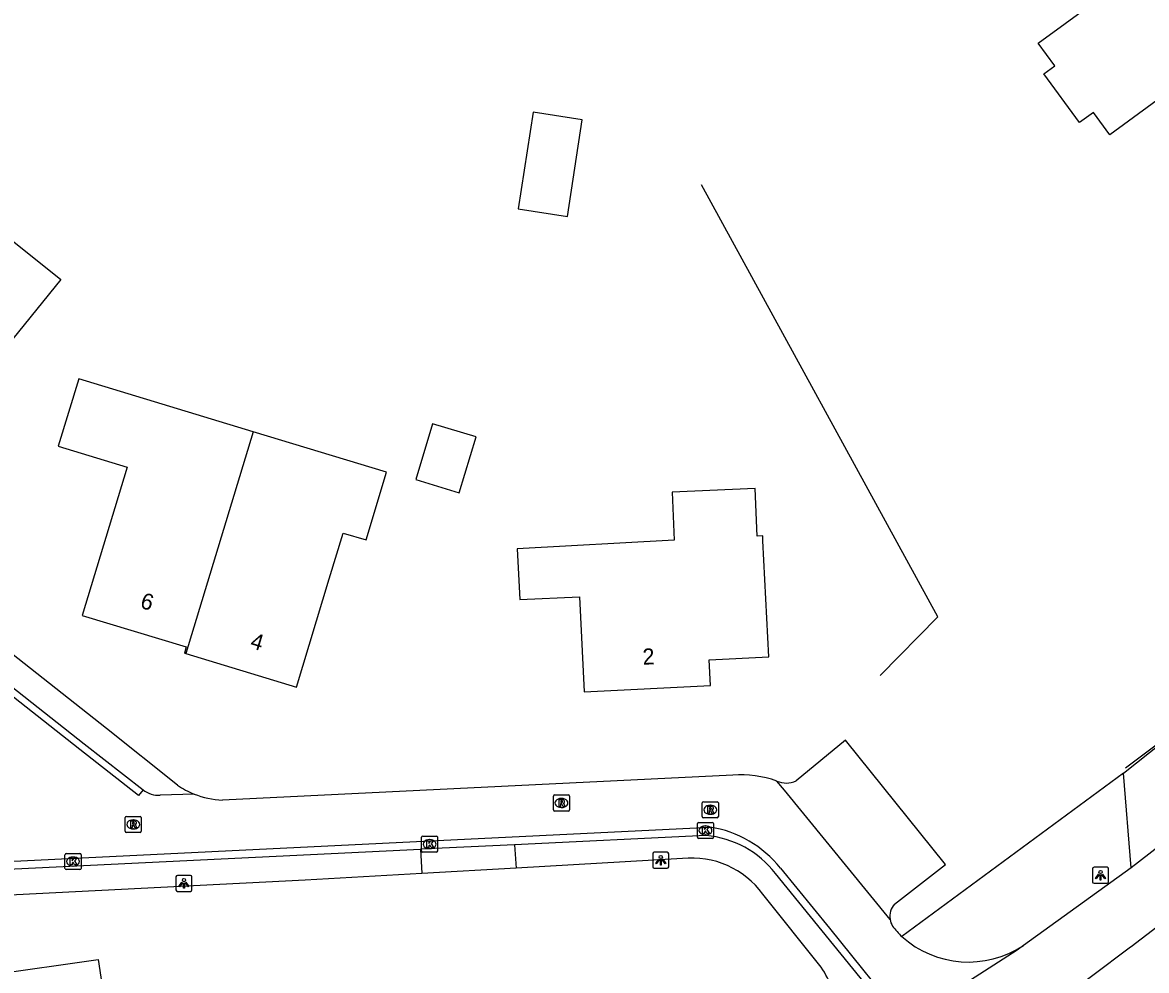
# Model space of a CAD drawing. Extents: x 162157 to 163165, y 378998 to 380775.
# Drawn here: x 162303.8 to 162373.7, y 380227.9 to 380286.9 of the extents above; entities that cross this region are included whole.
import ezdxf

# ---------------------------------------------------------------- set-up
doc = ezdxf.new("R2010")
doc.units = 0
for name, color, linetype in [('IMGEO_Berm_groen', 7, 'Continuous'), ('IMGEO_Groenvoorziening', 7, 'Continuous'), ('IMGEO_Hek', 7, 'Continuous'), ('IMGEO_Kolk', 7, 'Continuous'), ('IMGEO_Lichtpunt', 7, 'Continuous'), ('IMGEO_Pand', 7, 'Continuous'), ('IMGEO_Pand_nummerreeks', 7, 'Continuous'), ('IMGEO_Pand_vergunning_verleend', 7, 'Continuous'), ('IMGEO_Parkeervlak_open', 7, 'Continuous'), ('IMGEO_Rijbaan_lokaal_gesloten', 7, 'Continuous'), ('IMGEO_Rijbaan_lokaal_open', 7, 'Continuous'), ('IMGEO_Rioolput', 7, 'Continuous'), ('IMGEO_Voetpad_open', 7, 'Continuous')]:
    doc.layers.add(name, color=color, linetype=linetype)

msp = doc.modelspace()

# ---------------------------------------------------------------- linework, layer by layer
at = {"layer": 'IMGEO_Berm_groen'}
msp.add_lwpolyline([(162372.259, 380240.202), (162358.485, 380230.044)], dxfattribs=at)
at = {"layer": 'IMGEO_Groenvoorziening'}
msp.add_lwpolyline([(162334.511, 380234.307), (162328.663, 380233.968)], dxfattribs=at)
at = {"layer": 'IMGEO_Hek'}
for points in [[(162357.137, 380246.264), (162360.716, 380249.917), (162346.027, 380276.771)], [(162377.199, 380244.147), (162372.386, 380240.52)]]:
    msp.add_lwpolyline(points, dxfattribs=at)
at = {"layer": 'IMGEO_Kolk'}
for p, q in [((162345.779, 380236.219), (162345.779, 380237.071)), ((162345.854, 380237.145), (162346.706, 380237.145)), ((162346.78, 380237.071), (162346.78, 380236.219)), ((162346.29, 380236.365), (162346.265, 380236.365)), ((162346.267, 380236.925), (162346.292, 380236.925)), ((162328.642, 380235.365), (162328.642, 380236.217)), ((162328.717, 380236.291), (162329.569, 380236.291)), ((162329.13, 380236.071), (162329.155, 380236.071)), ((162329.643, 380236.217), (162329.643, 380235.365)), ((162346.706, 380236.145), (162345.854, 380236.145)), ((162306.488, 380234.283), (162306.488, 380235.135)), ((162306.563, 380235.209), (162307.415, 380235.209)), ((162306.976, 380234.989), (162307.001, 380234.989)), ((162307.489, 380235.135), (162307.489, 380234.283)), ((162329.569, 380235.291), (162328.717, 380235.291)), ((162329.153, 380235.511), (162329.128, 380235.511)), ((162306.999, 380234.429), (162306.974, 380234.429)), ((162307.415, 380234.209), (162306.563, 380234.209))]:
    msp.add_line(p, q, dxfattribs=at)
for points in [[(162345.779, 380236.219), (162345.779, 380237.071)], [(162345.854, 380237.145), (162346.706, 380237.145)], [(162346.78, 380237.071), (162346.78, 380236.219)], [(162346.1, 380236.845), (162346.223, 380236.845), (162346.223, 380236.694), (162346.353, 380236.845), (162346.517, 380236.845), (162346.371, 380236.694), (162346.524, 380236.445), (162346.372, 380236.445), (162346.287, 380236.609), (162346.223, 380236.542), (162346.223, 380236.445), (162346.1, 380236.445), (162346.1, 380236.845)], [(162328.642, 380235.365), (162328.642, 380236.217)], [(162328.717, 380236.291), (162329.569, 380236.291)], [(162328.963, 380235.991), (162329.086, 380235.991), (162329.086, 380235.84), (162329.216, 380235.991), (162329.38, 380235.991), (162329.234, 380235.84), (162329.387, 380235.591), (162329.235, 380235.591), (162329.15, 380235.755), (162329.086, 380235.688), (162329.086, 380235.591), (162328.963, 380235.591), (162328.963, 380235.991)], [(162329.643, 380236.217), (162329.643, 380235.365)], [(162346.706, 380236.145), (162345.854, 380236.145)], [(162306.488, 380234.283), (162306.488, 380235.135)], [(162306.563, 380235.209), (162307.415, 380235.209)], [(162307.489, 380235.135), (162307.489, 380234.283)], [(162329.569, 380235.291), (162328.717, 380235.291)], [(162306.809, 380234.909), (162306.932, 380234.909), (162306.932, 380234.758), (162307.062, 380234.909), (162307.226, 380234.909), (162307.08, 380234.758), (162307.233, 380234.509), (162307.081, 380234.509), (162306.996, 380234.673), (162306.932, 380234.606), (162306.932, 380234.509), (162306.809, 380234.509), (162306.809, 380234.909)], [(162307.415, 380234.209), (162306.563, 380234.209)]]:
    msp.add_lwpolyline(points, dxfattribs=at)
for centre, start, end in [((162345.856, 380237.069), 91.55205, 178.44795), ((162345.856, 380237.069), 91.55205, 178.44795), ((162346.704, 380237.069), 1.55205, 88.44795), ((162346.704, 380237.069), 1.55205, 88.44795), ((162328.719, 380236.215), 91.55205, 178.44795), ((162328.719, 380236.215), 91.55205, 178.44795), ((162329.567, 380236.215), 1.55205, 88.44795), ((162329.567, 380236.215), 1.55205, 88.44795), ((162345.856, 380236.221), 181.55205, 268.44795), ((162345.856, 380236.221), 181.55205, 268.44795), ((162346.704, 380236.221), 271.55205, 358.44795), ((162346.704, 380236.221), 271.55205, 358.44795), ((162306.565, 380235.133), 91.55205, 178.44795), ((162306.565, 380235.133), 91.55205, 178.44795), ((162307.413, 380235.133), 1.55205, 88.44795), ((162307.413, 380235.133), 1.55205, 88.44795), ((162328.719, 380235.367), 181.55205, 268.44795), ((162328.719, 380235.367), 181.55205, 268.44795), ((162329.567, 380235.367), 271.55205, 358.44795), ((162329.567, 380235.367), 271.55205, 358.44795), ((162306.565, 380234.285), 181.55205, 268.44795), ((162306.565, 380234.285), 181.55205, 268.44795), ((162307.413, 380234.285), 271.55205, 358.44795), ((162307.413, 380234.285), 271.55205, 358.44795)]:
    msp.add_arc(centre, 0.0765, start, end, dxfattribs=at)
for centre, major_axis, ratio, start_param, end_param in [((162346.266, 380236.645), (-0.387, 0.002), 0.722429, 4.712389, 7.853982), ((162346.291, 380236.645), (-0.39, 0.002), 0.717154, 1.570796, 4.712389), ((162329.129, 380235.791), (-0.387, 0.002), 0.722429, 4.712389, 7.853982), ((162329.154, 380235.791), (-0.39, 0.002), 0.717154, 1.570796, 4.712389), ((162306.975, 380234.709), (-0.387, 0.002), 0.722429, 4.712389, 7.853982), ((162307, 380234.709), (-0.39, 0.002), 0.717154, 1.570796, 4.712389)]:
    msp.add_ellipse(centre, major_axis=major_axis, ratio=ratio, start_param=start_param, end_param=end_param, dxfattribs=at)
at = {"layer": 'IMGEO_Lichtpunt'}
for p, q in [((162343.004, 380235.191), (162343.004, 380234.384)), ((162343.004, 380235.191), (162343.004, 380234.384)), ((162343.906, 380235.286), (162343.098, 380235.286)), ((162343.906, 380235.286), (162343.098, 380235.286)), ((162344, 380234.384), (162344, 380235.191)), ((162344, 380234.384), (162344, 380235.191)), ((162343.098, 380234.29), (162343.906, 380234.29)), ((162343.098, 380234.29), (162343.906, 380234.29)), ((162370.33, 380234.26), (162370.33, 380233.453)), ((162370.33, 380234.26), (162370.33, 380233.453)), ((162371.232, 380234.355), (162370.424, 380234.355)), ((162371.232, 380234.355), (162370.424, 380234.355)), ((162371.326, 380233.453), (162371.326, 380234.26)), ((162371.326, 380233.453), (162371.326, 380234.26)), ((162313.381, 380233.757), (162313.381, 380232.95)), ((162313.381, 380233.757), (162313.381, 380232.95)), ((162314.283, 380233.852), (162313.475, 380233.852)), ((162314.283, 380233.852), (162313.475, 380233.852)), ((162314.377, 380232.95), (162314.377, 380233.757)), ((162314.377, 380232.95), (162314.377, 380233.757)), ((162313.475, 380232.856), (162314.283, 380232.856)), ((162313.475, 380232.856), (162314.283, 380232.856)), ((162370.424, 380233.359), (162371.232, 380233.359)), ((162370.424, 380233.359), (162371.232, 380233.359))]:
    msp.add_line(p, q, dxfattribs=at)
for points in [[(162343.378, 380234.855), (162343.417, 380234.827), (162343.229, 380234.565), (162343.191, 380234.592), (162343.378, 380234.855)], [(162343.48, 380234.807), (162343.527, 380234.807), (162343.527, 380234.485), (162343.48, 380234.485), (162343.48, 380234.807)], [(162343.59, 380234.827), (162343.628, 380234.854), (162343.815, 380234.592), (162343.776, 380234.564), (162343.59, 380234.827)], [(162370.704, 380233.924), (162370.743, 380233.896), (162370.555, 380233.634), (162370.517, 380233.661), (162370.704, 380233.924)], [(162370.806, 380233.876), (162370.853, 380233.876), (162370.853, 380233.554), (162370.806, 380233.554), (162370.806, 380233.876)], [(162370.916, 380233.896), (162370.954, 380233.923), (162371.141, 380233.661), (162371.102, 380233.633), (162370.916, 380233.896)], [(162313.755, 380233.421), (162313.794, 380233.393), (162313.606, 380233.131), (162313.568, 380233.158), (162313.755, 380233.421)], [(162313.857, 380233.373), (162313.904, 380233.373), (162313.904, 380233.051), (162313.857, 380233.051), (162313.857, 380233.373)], [(162313.967, 380233.393), (162314.005, 380233.42), (162314.192, 380233.158), (162314.153, 380233.13), (162313.967, 380233.393)]]:
    msp.add_lwpolyline(points, dxfattribs=at)
for centre in [(162343.503, 380234.989), (162313.88, 380233.555), (162370.829, 380234.058)]:
    msp.add_circle(centre, 0.0994, dxfattribs=at)
for centre, start, end in [((162343.098, 380235.191), 90, 180), ((162343.098, 380235.191), 90, 180), ((162343.906, 380235.191), 0, 90), ((162343.906, 380235.191), 0, 90), ((162343.098, 380234.384), 180, 270), ((162343.098, 380234.384), 180, 270), ((162343.906, 380234.384), 270, 0), ((162343.906, 380234.384), 270, 360), ((162370.424, 380234.26), 90, 180), ((162370.424, 380234.26), 90, 180), ((162371.232, 380234.26), 0, 90), ((162371.232, 380234.26), 0, 90), ((162313.475, 380233.757), 90, 180), ((162313.475, 380233.757), 90, 180), ((162314.283, 380233.757), 0, 90), ((162314.283, 380233.757), 0, 90), ((162313.475, 380232.95), 180, 270), ((162313.475, 380232.95), 180, 270), ((162314.283, 380232.95), 270, 0), ((162314.283, 380232.95), 270, 360), ((162370.424, 380233.453), 180, 270), ((162370.424, 380233.453), 180, 270), ((162371.232, 380233.453), 270, 0), ((162371.232, 380233.453), 270, 360)]:
    msp.add_arc(centre, 0.0946, start, end, dxfattribs=at)
at = {"layer": 'IMGEO_Pand'}
for points in [[(162335.57, 380281.279), (162334.647, 380275.27), (162337.701, 380274.801), (162338.624, 380280.81), (162335.57, 380281.279)], [(162293.053, 380273.847), (162296.752, 380278.469), (162306.229, 380270.885), (162302.445, 380266.227), (162298.214, 380269.526), (162296.111, 380266.84), (162296.808, 380266.282), (162296.432, 380265.818), (162297.098, 380265.223), (162293.404, 380260.561), (162286.681, 380265.875), (162287.037, 380266.322)], [(162318.183, 380261.425), (162307.352, 380264.713), (162306.074, 380260.517), (162310.354, 380259.228), (162307.555, 380250.01), (162314.026, 380248.044), (162313.911, 380247.661), (162313.995, 380247.635)], [(162332.027, 380261.097), (162329.327, 380261.912), (162328.286, 380258.458), (162330.982, 380257.632), (162332.027, 380261.097)], [(162318.183, 380261.425), (162313.995, 380247.635)], [(162313.995, 380247.635), (162320.864, 380245.55), (162322.903, 380252.274), (162323.769, 380255.129), (162325.207, 380254.71), (162326.473, 380258.908), (162318.183, 380261.425)], [(162349.361, 380257.901), (162344.206, 380257.676), (162344.337, 380254.679), (162334.575, 380254.152), (162334.748, 380250.997), (162338.454, 380251.162), (162338.754, 380245.25), (162346.605, 380245.648), (162346.519, 380247.242), (162350.209, 380247.442), (162349.856, 380254.639), (162349.84, 380254.959), (162349.491, 380254.942), (162349.361, 380257.901)], [(162301.556, 380228.006), (162301.776, 380228.039), (162301.848, 380227.66), (162308.548, 380228.625), (162309.976, 380219.109), (162311.451, 380219.324), (162312.1, 380214.998), (162303.688, 380213.74)]]:
    msp.add_lwpolyline(points, dxfattribs=at)
at = {"layer": 'IMGEO_Pand_vergunning_verleend'}
msp.add_lwpolyline([(162366.958, 380285.571), (162375.802, 380292.031), (162377.308, 380289.822), (162381.189, 380292.656), (162385.983, 380286.092), (162382.04, 380283.213), (162379.929, 380286.104), (162371.397, 380279.873), (162370.383, 380281.262), (162369.531, 380280.64), (162367.312, 380283.678), (162367.983, 380284.168), (162366.958, 380285.571)], dxfattribs=at)
at = {"layer": 'IMGEO_Parkeervlak_open'}
for points in [[(162313.48, 380239.458), (162309.062, 380242.979), (162284.653, 380262.244), (162264.941, 380271.336), (162264.973, 380271.455), (162256.885, 380274.976), (162234.564, 380284.836), (162233.962, 380283.439)], [(162358.029, 380232.064), (162361.203, 380234.535), (162354.985, 380242.257), (162351.908, 380239.719)]]:
    msp.add_lwpolyline(points, dxfattribs=at)
for centre, radius, start, end in [((162316.47, 380243.812), 5.282, 235.52487, 248.23213), ((162351.309, 380241.013), 1.427, 245.63402, 294.84827), ((162358.915, 380231.292), 1.175, 138.92326, 188.64445)]:
    msp.add_arc(centre, radius, start, end, dxfattribs=at)
at = {"layer": 'IMGEO_Rijbaan_lokaal_gesloten'}
for points in [[(162511.481, 380331.211), (162505.927, 380327.508), (162484.669, 380313.253), (162476.322, 380307.569), (162468.334, 380301.796), (162450.887, 380288.937), (162395.147, 380246.573), (162372.726, 380229.412), (162372.689, 380229.383), (162370.259, 380227.559), (162363.862, 380222.757), (162350.252, 380212.014), (162347.176, 380208.962)], [(162381.999, 380241.493), (162372.733, 380234.326)], [(162372.733, 380234.326), (162366.037, 380229.487)], [(162366.037, 380229.487), (162365.645, 380229.204), (162358.695, 380224.728)]]:
    msp.add_lwpolyline(points, dxfattribs=at)
at = {"layer": 'IMGEO_Rijbaan_lokaal_open'}
for points in [[(162233.962, 380283.439), (162283.411, 380261.197), (162307.687, 380242.035), (162311.336, 380239.172)], [(162311.336, 380239.172), (162311.046, 380238.809), (162307.42, 380241.672), (162283.16, 380260.799), (162233.766, 380282.994)], [(162347.986, 380240.081), (162316.27, 380238.532)], [(162357.753, 380231.115), (162355.163, 380234.28), (162351.186, 380239.144), (162350.72, 380239.714)], [(162314.511, 380238.907), (162312.409, 380238.83)], [(162292.702, 380234.286), (162295.236, 380234.347), (162346.564, 380236.852)], [(162334.411, 380235.752), (162328.568, 380235.47)], [(162346.317, 380236.325), (162334.411, 380235.752)], [(162293.252, 380233.837), (162295.241, 380233.863), (162295.669, 380233.884), (162328.568, 380235.47)], [(162350.941, 380234.293), (162353.988, 380230.568), (162358.695, 380224.728)], [(162358.331, 380224.494), (162350.638, 380233.965)]]:
    msp.add_lwpolyline(points, dxfattribs=at)
for centre, radius, start, end in [((162348.473, 380233.343), 6.756, 70.5739, 94.13524), ((162312.308, 380240.368), 1.542, 230.89799, 273.74447), ((162316.426, 380243.578), 5.049, 247.70556, 268.22508), ((162345.481, 380229.977), 6.96, 38.32695, 81.04792), ((162345.774, 380230.195), 6.154, 37.77702, 84.93891), ((162358.898, 380231.284), 1.158, 188.41527, 211.01134), ((162362.572, 380234.301), 5.902, 217.75013, 226.16528), ((162362.623, 380234.673), 6.209, 228.20553, 303.35801)]:
    msp.add_arc(centre, radius, start, end, dxfattribs=at)
at = {"layer": 'IMGEO_Rioolput'}
for p, q in [((162336.833, 380237.922), (162336.833, 380238.774)), ((162336.908, 380238.848), (162337.76, 380238.848)), ((162337.321, 380238.628), (162337.346, 380238.628)), ((162337.834, 380238.774), (162337.834, 380237.922)), ((162337.76, 380237.848), (162336.908, 380237.848)), ((162337.344, 380238.068), (162337.319, 380238.068)), ((162346.081, 380237.5), (162346.081, 380238.352)), ((162346.156, 380238.426), (162347.008, 380238.426)), ((162346.569, 380238.206), (162346.594, 380238.206)), ((162347.082, 380238.352), (162347.082, 380237.5)), ((162310.229, 380236.59), (162310.229, 380237.442)), ((162310.304, 380237.516), (162311.156, 380237.516)), ((162310.717, 380237.296), (162310.742, 380237.296)), ((162311.23, 380237.442), (162311.23, 380236.59)), ((162347.008, 380237.426), (162346.156, 380237.426)), ((162346.592, 380237.646), (162346.567, 380237.646)), ((162311.156, 380236.516), (162310.304, 380236.516)), ((162310.74, 380236.736), (162310.715, 380236.736))]:
    msp.add_line(p, q, dxfattribs=at)
for points in [[(162336.833, 380237.922), (162336.833, 380238.774)], [(162336.908, 380238.848), (162337.76, 380238.848)], [(162337.422, 380238.546), (162337.17, 380238.548), (162337.17, 380238.148)], [(162337.348, 380238.467), (162337.294, 380238.467), (162337.294, 380238.386)], [(162337.834, 380238.774), (162337.834, 380237.922)], [(162337.76, 380237.848), (162336.908, 380237.848)], [(162337.17, 380238.148), (162337.294, 380238.148), (162337.294, 380238.31), (162337.305, 380238.31)], [(162337.294, 380238.386), (162337.346, 380238.386)], [(162337.352, 380238.281), (162337.423, 380238.148), (162337.563, 380238.148), (162337.498, 380238.274)], [(162346.081, 380237.5), (162346.081, 380238.352)], [(162346.156, 380238.426), (162347.008, 380238.426)], [(162346.67, 380238.124), (162346.418, 380238.126), (162346.418, 380237.726)], [(162346.418, 380237.726), (162346.542, 380237.726), (162346.542, 380237.888), (162346.553, 380237.888)], [(162346.596, 380238.045), (162346.542, 380238.045), (162346.542, 380237.964)], [(162346.542, 380237.964), (162346.594, 380237.964)], [(162346.6, 380237.859), (162346.671, 380237.726), (162346.811, 380237.726), (162346.746, 380237.852)], [(162347.082, 380238.352), (162347.082, 380237.5)], [(162310.229, 380236.59), (162310.229, 380237.442)], [(162310.304, 380237.516), (162311.156, 380237.516)], [(162310.818, 380237.214), (162310.566, 380237.216), (162310.566, 380236.816)], [(162310.744, 380237.135), (162310.69, 380237.135), (162310.69, 380237.054)], [(162310.69, 380237.054), (162310.742, 380237.054)], [(162311.23, 380237.442), (162311.23, 380236.59)], [(162347.008, 380237.426), (162346.156, 380237.426)], [(162311.156, 380236.516), (162310.304, 380236.516)], [(162310.566, 380236.816), (162310.69, 380236.816), (162310.69, 380236.978), (162310.701, 380236.978)], [(162310.748, 380236.949), (162310.819, 380236.816), (162310.959, 380236.816), (162310.894, 380236.942)]]:
    msp.add_lwpolyline(points, dxfattribs=at)
for centre, radius, start, end in [((162336.91, 380238.772), 0.0765, 91.55205, 178.44795), ((162336.91, 380238.772), 0.0765, 91.55205, 178.44795), ((162337.354, 380238.371), 0.0964, 77.00612, 93.18647), ((162337.368, 380238.428), 0.0378, 276.66336, 79.67722), ((162337.421, 380238.436), 0.109, 350.36119, 89.41601), ((162337.758, 380238.772), 0.0765, 1.55205, 88.44795), ((162337.758, 380238.772), 0.0765, 1.55205, 88.44795), ((162336.91, 380237.924), 0.0765, 181.55205, 268.44795), ((162336.91, 380237.924), 0.0765, 181.55205, 268.44795), ((162337.304, 380238.257), 0.0533, 26.02933, 88.69889), ((162337.33, 380238.575), 0.19, 274.7715, 282.96867), ((162337.419, 380238.436), 0.112, 277.58423, 350.98172), ((162337.403, 380238.221), 0.108, 29.51342, 73.79051), ((162337.758, 380237.924), 0.0765, 271.55205, 358.44795), ((162337.758, 380237.924), 0.0765, 271.55205, 358.44795), ((162346.158, 380238.35), 0.0765, 91.55205, 178.44795), ((162346.158, 380238.35), 0.0765, 91.55205, 178.44795), ((162346.552, 380237.835), 0.0533, 26.02933, 88.69889), ((162346.578, 380238.153), 0.19, 274.7715, 282.96867), ((162346.602, 380237.949), 0.0964, 77.00612, 93.18647), ((162346.616, 380238.006), 0.0378, 276.66336, 79.67722), ((162346.669, 380238.014), 0.109, 350.36119, 89.41601), ((162346.667, 380238.014), 0.112, 277.58423, 350.98172), ((162346.651, 380237.799), 0.108, 29.51342, 73.79051), ((162347.006, 380238.35), 0.0765, 1.55205, 88.44795), ((162347.006, 380238.35), 0.0765, 1.55205, 88.44795), ((162310.306, 380237.44), 0.0765, 91.55205, 178.44795), ((162310.306, 380237.44), 0.0765, 91.55205, 178.44795), ((162310.726, 380237.243), 0.19, 274.7715, 282.96867), ((162310.75, 380237.039), 0.0964, 77.00612, 93.18647), ((162310.764, 380237.096), 0.0378, 276.66336, 79.67722), ((162310.817, 380237.104), 0.109, 350.36119, 89.41601), ((162310.815, 380237.104), 0.112, 277.58423, 350.98172), ((162311.154, 380237.44), 0.0765, 1.55205, 88.44795), ((162311.154, 380237.44), 0.0765, 1.55205, 88.44795), ((162346.158, 380237.502), 0.0765, 181.55205, 268.44795), ((162346.158, 380237.502), 0.0765, 181.55205, 268.44795), ((162347.006, 380237.502), 0.0765, 271.55205, 358.44795), ((162347.006, 380237.502), 0.0765, 271.55205, 358.44795), ((162310.306, 380236.592), 0.0765, 181.55205, 268.44795), ((162310.306, 380236.592), 0.0765, 181.55205, 268.44795), ((162310.7, 380236.925), 0.0533, 26.02933, 88.69889), ((162310.799, 380236.889), 0.108, 29.51342, 73.79051), ((162311.154, 380236.592), 0.0765, 271.55205, 358.44795), ((162311.154, 380236.592), 0.0765, 271.55205, 358.44795)]:
    msp.add_arc(centre, radius, start, end, dxfattribs=at)
for centre, major_axis, ratio, start_param, end_param in [((162337.32, 380238.348), (-0.387, 0.002), 0.722429, 4.712389, 7.853982), ((162337.345, 380238.348), (-0.39, 0.002), 0.717154, 1.570796, 4.712389), ((162346.568, 380237.926), (-0.387, 0.002), 0.722429, 4.712389, 7.853982), ((162346.593, 380237.926), (-0.39, 0.002), 0.717154, 1.570796, 4.712389), ((162310.716, 380237.016), (-0.387, 0.002), 0.722429, 4.712389, 7.853982), ((162310.741, 380237.016), (-0.39, 0.002), 0.717154, 1.570796, 4.712389)]:
    msp.add_ellipse(centre, major_axis=major_axis, ratio=ratio, start_param=start_param, end_param=end_param, dxfattribs=at)
at = {"layer": 'IMGEO_Voetpad_open'}
for points in [[(162372.259, 380240.202), (162377.199, 380244.147)], [(162372.733, 380234.326), (162372.259, 380240.202)], [(162334.411, 380235.752), (162334.511, 380234.307)], [(162328.568, 380235.47), (162328.663, 380233.968)], [(162344.847, 380234.905), (162334.511, 380234.307)], [(162328.663, 380233.968), (162321.403, 380233.547), (162295.698, 380232.255), (162292.644, 380232.161)], [(162353.471, 380228.147), (162349.856, 380232.689)]]:
    msp.add_lwpolyline(points, dxfattribs=at)
for centre, radius, start, end in [((162345.394, 380229.373), 5.559, 36.61873, 95.65172), ((162348.59, 380224.83), 5.901, 19.32929, 34.20336)]:
    msp.add_arc(centre, radius, start, end, dxfattribs=at)

# ---------------------------------------------------------------- texts
at = {"layer": 'IMGEO_Pand_nummerreeks'}
for s, rotation, p in [('6', 343.09775, (162311.103, 380250.5)), ('4', 343.11493, (162317.936, 380248.006)), ('2', 2.9049, (162342.399, 380246.937))]:
    msp.add_text(s, height=1, rotation=rotation, dxfattribs=at).set_placement(p)

doc.saveas('drawing.dxf')
